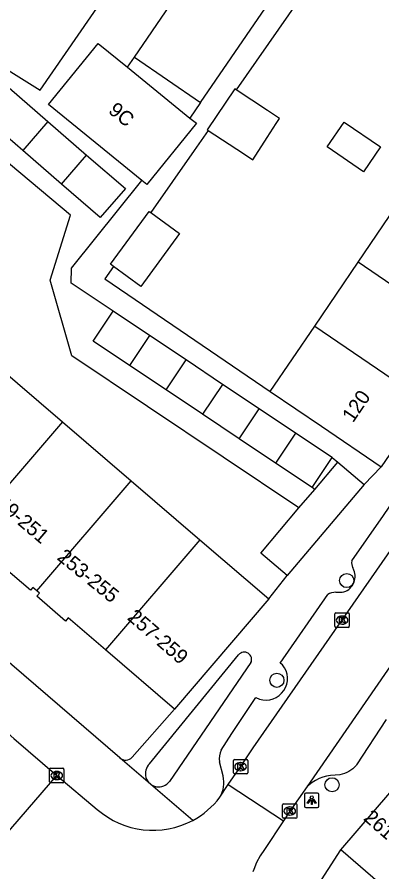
# Model space of a CAD drawing. Extents: x 159280 to 160375, y 384531 to 385872.
# Drawn here: x 159788.2 to 159813.4, y 384791.8 to 384850.8 of the extents above; entities that cross this region are included whole.
import ezdxf

# ---------------------------------------------------------------- set-up
doc = ezdxf.new("R2010")
doc.units = 0
for name, color, linetype in [('IMGEO_Boom', 7, 'Continuous'), ('IMGEO_Kolk', 7, 'Continuous'), ('IMGEO_Lichtpunt', 7, 'Continuous'), ('IMGEO_Muur', 7, 'Continuous'), ('IMGEO_Pand', 7, 'Continuous'), ('IMGEO_Pand_nummerreeks', 7, 'Continuous'), ('IMGEO_Parkeervlak_open', 7, 'Continuous'), ('IMGEO_Rijbaan_lokaal_open', 7, 'Continuous'), ('IMGEO_Voetpad_open', 7, 'Continuous')]:
    doc.layers.add(name, color=color, linetype=linetype)

msp = doc.modelspace()

# ---------------------------------------------------------------- linework, layer by layer
at = {"layer": 'IMGEO_Boom'}
for centre in [(159810.959, 384811.915), (159806.138, 384805.037), (159809.947, 384797.827)]:
    msp.add_circle(centre, 0.489, dxfattribs=at)
at = {"layer": 'IMGEO_Kolk'}
for p, q in [((159810.135, 384808.762), (159810.135, 384809.614)), ((159810.21, 384809.688), (159811.062, 384809.688)), ((159810.623, 384809.468), (159810.648, 384809.468)), ((159811.136, 384809.614), (159811.136, 384808.762)), ((159810.646, 384808.908), (159810.621, 384808.908)), ((159811.062, 384808.688), (159810.21, 384808.688)), ((159803.134, 384798.648), (159803.134, 384799.5)), ((159803.209, 384799.574), (159804.061, 384799.574)), ((159804.135, 384799.5), (159804.135, 384798.648)), ((159790.448, 384798.036), (159790.448, 384798.888)), ((159790.523, 384798.962), (159791.375, 384798.962)), ((159791.449, 384798.888), (159791.449, 384798.036)), ((159803.622, 384799.354), (159803.647, 384799.354)), ((159790.936, 384798.742), (159790.961, 384798.742)), ((159804.061, 384798.574), (159803.209, 384798.574)), ((159803.645, 384798.794), (159803.62, 384798.794)), ((159791.375, 384797.962), (159790.523, 384797.962)), ((159790.959, 384798.182), (159790.934, 384798.182)), ((159806.6, 384796.514), (159807.452, 384796.514)), ((159806.525, 384795.588), (159806.525, 384796.44)), ((159807.013, 384796.294), (159807.038, 384796.294)), ((159807.526, 384796.44), (159807.526, 384795.588)), ((159807.452, 384795.514), (159806.6, 384795.514)), ((159807.036, 384795.734), (159807.011, 384795.734))]:
    msp.add_line(p, q, dxfattribs=at)
for points in [[(159810.135, 384808.762), (159810.135, 384809.614)], [(159810.21, 384809.688), (159811.062, 384809.688)], [(159811.136, 384809.614), (159811.136, 384808.762)], [(159810.456, 384809.388), (159810.579, 384809.388), (159810.579, 384809.237), (159810.709, 384809.388), (159810.873, 384809.388), (159810.727, 384809.237), (159810.88, 384808.988), (159810.728, 384808.988), (159810.643, 384809.152), (159810.579, 384809.085), (159810.579, 384808.988), (159810.456, 384808.988), (159810.456, 384809.388)], [(159811.062, 384808.688), (159810.21, 384808.688)], [(159803.134, 384798.648), (159803.134, 384799.5)], [(159803.209, 384799.574), (159804.061, 384799.574)], [(159804.135, 384799.5), (159804.135, 384798.648)], [(159790.448, 384798.036), (159790.448, 384798.888)], [(159790.523, 384798.962), (159791.375, 384798.962)], [(159791.449, 384798.888), (159791.449, 384798.036)], [(159803.455, 384799.274), (159803.578, 384799.274), (159803.578, 384799.123), (159803.708, 384799.274), (159803.872, 384799.274), (159803.726, 384799.123), (159803.879, 384798.874), (159803.727, 384798.874), (159803.642, 384799.038), (159803.578, 384798.971), (159803.578, 384798.874), (159803.455, 384798.874), (159803.455, 384799.274)], [(159790.769, 384798.662), (159790.892, 384798.662), (159790.892, 384798.511), (159791.022, 384798.662), (159791.186, 384798.662), (159791.04, 384798.511), (159791.193, 384798.262), (159791.041, 384798.262), (159790.956, 384798.426), (159790.892, 384798.359), (159790.892, 384798.262), (159790.769, 384798.262), (159790.769, 384798.662)], [(159804.061, 384798.574), (159803.209, 384798.574)], [(159791.375, 384797.962), (159790.523, 384797.962)], [(159806.6, 384796.514), (159807.452, 384796.514)], [(159806.525, 384795.588), (159806.525, 384796.44)], [(159806.846, 384796.214), (159806.969, 384796.214), (159806.969, 384796.063), (159807.099, 384796.214), (159807.263, 384796.214), (159807.117, 384796.063), (159807.27, 384795.814), (159807.118, 384795.814), (159807.033, 384795.978), (159806.969, 384795.911), (159806.969, 384795.814), (159806.846, 384795.814), (159806.846, 384796.214)], [(159807.526, 384796.44), (159807.526, 384795.588)], [(159807.452, 384795.514), (159806.6, 384795.514)]]:
    msp.add_lwpolyline(points, dxfattribs=at)
for centre, start, end in [((159810.212, 384809.612), 91.55205, 178.44795), ((159810.212, 384809.612), 91.55205, 178.44795), ((159811.06, 384809.612), 1.55205, 88.44795), ((159811.06, 384809.612), 1.55205, 88.44795), ((159810.212, 384808.764), 181.55205, 268.44795), ((159810.212, 384808.764), 181.55205, 268.44795), ((159811.06, 384808.764), 271.55205, 358.44795), ((159811.06, 384808.764), 271.55205, 358.44795), ((159803.211, 384799.498), 91.55205, 178.44795), ((159803.211, 384799.498), 91.55205, 178.44795), ((159804.059, 384799.498), 1.55205, 88.44795), ((159804.059, 384799.498), 1.55205, 88.44795), ((159790.525, 384798.886), 91.55205, 178.44795), ((159790.525, 384798.886), 91.55205, 178.44795), ((159791.373, 384798.886), 1.55205, 88.44795), ((159791.373, 384798.886), 1.55205, 88.44795), ((159803.211, 384798.65), 181.55205, 268.44795), ((159803.211, 384798.65), 181.55205, 268.44795), ((159804.059, 384798.65), 271.55205, 358.44795), ((159804.059, 384798.65), 271.55205, 358.44795), ((159790.525, 384798.038), 181.55205, 268.44795), ((159790.525, 384798.038), 181.55205, 268.44795), ((159791.373, 384798.038), 271.55205, 358.44795), ((159791.373, 384798.038), 271.55205, 358.44795), ((159806.602, 384796.438), 91.55205, 178.44795), ((159806.602, 384796.438), 91.55205, 178.44795), ((159807.45, 384796.438), 1.55205, 88.44795), ((159807.45, 384796.438), 1.55205, 88.44795), ((159806.602, 384795.59), 181.55205, 268.44795), ((159806.602, 384795.59), 181.55205, 268.44795), ((159807.45, 384795.59), 271.55205, 358.44795), ((159807.45, 384795.59), 271.55205, 358.44795)]:
    msp.add_arc(centre, 0.0765, start, end, dxfattribs=at)
for centre, major_axis, ratio, start_param, end_param in [((159810.622, 384809.188), (-0.387, 0.002), 0.722429, 4.712389, 7.853982), ((159810.647, 384809.188), (-0.39, 0.002), 0.717154, 1.570796, 4.712389), ((159803.621, 384799.074), (-0.387, 0.002), 0.722429, 4.712389, 7.853982), ((159803.646, 384799.074), (-0.39, 0.002), 0.717154, 1.570796, 4.712389), ((159790.935, 384798.462), (-0.387, 0.002), 0.722429, 4.712389, 7.853982), ((159790.96, 384798.462), (-0.39, 0.002), 0.717154, 1.570796, 4.712389), ((159807.012, 384796.014), (-0.387, 0.002), 0.722429, 4.712389, 7.853982), ((159807.037, 384796.014), (-0.39, 0.002), 0.717154, 1.570796, 4.712389)]:
    msp.add_ellipse(centre, major_axis=major_axis, ratio=ratio, start_param=start_param, end_param=end_param, dxfattribs=at)
at = {"layer": 'IMGEO_Lichtpunt'}
for p, q in [((159808.042, 384797.162), (159808.042, 384796.355)), ((159808.042, 384797.162), (159808.042, 384796.355)), ((159808.944, 384797.257), (159808.136, 384797.257)), ((159808.944, 384797.257), (159808.136, 384797.257)), ((159809.038, 384796.355), (159809.038, 384797.162)), ((159809.038, 384796.355), (159809.038, 384797.162)), ((159808.136, 384796.261), (159808.944, 384796.261)), ((159808.136, 384796.261), (159808.944, 384796.261))]:
    msp.add_line(p, q, dxfattribs=at)
for points in [[(159808.416, 384796.826), (159808.455, 384796.798), (159808.267, 384796.536), (159808.229, 384796.563), (159808.416, 384796.826)], [(159808.518, 384796.778), (159808.565, 384796.778), (159808.565, 384796.456), (159808.518, 384796.456), (159808.518, 384796.778)], [(159808.628, 384796.798), (159808.666, 384796.825), (159808.853, 384796.563), (159808.814, 384796.535), (159808.628, 384796.798)]]:
    msp.add_lwpolyline(points, dxfattribs=at)
msp.add_circle((159808.541, 384796.96), 0.0994, dxfattribs=at)
for centre, start, end in [((159808.136, 384797.162), 90, 180), ((159808.136, 384797.162), 90, 180), ((159808.944, 384797.162), 0, 90), ((159808.944, 384797.162), 0, 90), ((159808.136, 384796.355), 180, 270), ((159808.136, 384796.355), 180, 270), ((159808.944, 384796.355), 270, 0), ((159808.944, 384796.355), 270, 360)]:
    msp.add_arc(centre, 0.0946, start, end, dxfattribs=at)
at = {"layer": 'IMGEO_Muur'}
msp.add_lwpolyline([(159805.577, 384810.647), (159806.847, 384812.273)], dxfattribs=at)
at = {"layer": 'IMGEO_Pand'}
for points in [[(159796.303, 384848.025), (159809.408, 384867.182)], [(159800.877, 384844.896), (159808.522, 384856.072)], [(159782.798, 384850.112), (159789.812, 384845.736), (159796.804, 384855.89)], [(159796.828, 384839.513), (159790.388, 384844.753), (159793.816, 384848.966), (159795.827, 384847.33)], [(159796.303, 384848.025), (159800.877, 384844.896)], [(159795.827, 384847.33), (159800.141, 384843.82)], [(159787.67, 384845.895), (159790.341, 384843.583)], [(159803.337, 384845.774), (159803.241, 384845.837), (159801.335, 384843.002), (159801.386, 384842.969)], [(159801.386, 384842.969), (159803.833, 384841.37), (159804.483, 384840.945), (159805.473, 384842.477), (159806.095, 384843.439), (159806.328, 384843.801), (159805.489, 384844.354), (159803.337, 384845.774)], [(159788.607, 384841.58), (159785.936, 384843.891)], [(159800.141, 384843.82), (159800.582, 384843.461), (159797.154, 384839.248), (159796.828, 384839.513)], [(159790.341, 384843.583), (159788.607, 384841.58)], [(159790.341, 384843.583), (159793.012, 384841.271)], [(159813.287, 384841.832), (159812.123, 384840.12), (159809.615, 384841.836), (159810.774, 384843.541), (159813.287, 384841.832)], [(159791.278, 384839.268), (159788.607, 384841.58)], [(159793.012, 384841.271), (159795.683, 384838.959), (159793.949, 384836.956), (159791.278, 384839.268)], [(159791.278, 384839.268), (159793.012, 384841.271)], [(159811.746, 384833.869), (159814.767, 384838.312)], [(159794.863, 384833.591), (159794.666, 384833.735), (159797.334, 384837.379), (159797.443, 384837.299)], [(159797.443, 384837.299), (159799.421, 384835.851), (159796.753, 384832.207), (159794.863, 384833.591)], [(159808.752, 384829.467), (159811.746, 384833.869)], [(159818.79, 384829.072), (159811.746, 384833.869)], [(159795.972, 384826.751), (159793.453, 384828.435), (159794.835, 384830.501)], [(159797.353, 384828.817), (159794.835, 384830.501)], [(159805.685, 384824.958), (159808.752, 384829.467)], [(159808.752, 384829.467), (159815.757, 384824.697)], [(159797.353, 384828.817), (159795.972, 384826.751)], [(159799.872, 384827.133), (159797.353, 384828.817)], [(159786.596, 384826.941), (159791.341, 384822.867)], [(159798.491, 384825.067), (159795.972, 384826.751)], [(159798.491, 384825.067), (159799.872, 384827.133)], [(159802.391, 384825.449), (159799.872, 384827.133)], [(159802.391, 384825.449), (159801.01, 384823.383)], [(159804.91, 384823.765), (159802.391, 384825.449)], [(159801.01, 384823.383), (159798.491, 384825.067)], [(159805.685, 384824.958), (159809.209, 384822.562), (159813.343, 384819.75)], [(159815.757, 384824.697), (159814.44, 384822.76), (159814.835, 384821.942), (159813.343, 384819.75)], [(159803.529, 384821.699), (159804.91, 384823.765)], [(159807.429, 384822.081), (159804.91, 384823.765)], [(159803.529, 384821.699), (159801.01, 384823.383)], [(159791.341, 384822.867), (159784.84, 384815.294)], [(159791.341, 384822.867), (159796.086, 384818.794)], [(159807.429, 384822.081), (159806.047, 384820.015)], [(159809.948, 384820.397), (159807.429, 384822.081)], [(159806.047, 384820.015), (159803.529, 384821.699)], [(159808.566, 384818.331), (159809.948, 384820.397)], [(159808.75, 384818.208), (159810.336, 384820.086)], [(159810.336, 384820.086), (159812.152, 384818.552)], [(159808.566, 384818.331), (159806.047, 384820.015)], [(159789.574, 384811.207), (159796.086, 384818.794)], [(159796.086, 384818.794), (159800.832, 384814.72)], [(159812.152, 384818.552), (159806.847, 384812.273)], [(159807.664, 384816.923), (159808.75, 384818.208)], [(159806.847, 384812.273), (159805.031, 384813.807), (159807.664, 384816.923)], [(159789.574, 384811.207), (159789.298, 384811.444), (159789.132, 384811.251), (159787.116, 384812.979), (159787.296, 384813.188), (159784.84, 384815.294)], [(159800.832, 384814.72), (159794.315, 384807.129)], [(159800.832, 384814.72), (159805.577, 384810.647)], [(159794.315, 384807.129), (159791.74, 384809.337), (159791.556, 384809.123), (159789.564, 384810.83), (159789.755, 384811.052), (159789.574, 384811.207)], [(159805.577, 384810.647), (159799.069, 384803.054)], [(159799.069, 384803.054), (159794.315, 384807.129)], [(159810.546, 384793.33), (159815.059, 384798.586)], [(159815.322, 384789.229), (159810.546, 384793.33)]]:
    msp.add_lwpolyline(points, dxfattribs=at)
at = {"layer": 'IMGEO_Parkeervlak_open'}
msp.add_lwpolyline([(159795.301, 384799.677), (159739.807, 384847.441)], dxfattribs=at)
at = {"layer": 'IMGEO_Rijbaan_lokaal_open'}
for points in [[(159736.472, 384845.359), (159740.294, 384842.056), (159742.585, 384840.06), (159771.508, 384815.272), (159784.792, 384803.827), (159787.989, 384801.011), (159790.949, 384798.462)], [(159802.782, 384797.857), (159803.636, 384799.074), (159804.503, 384800.369), (159816.673, 384817.863), (159828.319, 384834.947)], [(159817.762, 384811.531), (159808.223, 384797.717)], [(159786.318, 384793.112), (159790.949, 384798.462)], [(159790.949, 384798.462), (159793.745, 384796.127)], [(159802.212, 384796.964), (159802.782, 384797.857)], [(159802.782, 384797.857), (159806.587, 384795.328)], [(159808.223, 384797.717), (159807.026, 384796.014), (159806.587, 384795.328)], [(159806.587, 384795.328), (159805.274, 384793.368), (159804.988, 384792.926), (159804.742, 384792.461), (159804.539, 384791.975), (159804.488, 384791.813)]]:
    msp.add_lwpolyline(points, dxfattribs=at)
for centre, radius, start, end in [((159797.589, 384800.515), 5.829, 298.10193, 322.46923), ((159797.585, 384800.516), 5.832, 228.8169, 298.12878)]:
    msp.add_arc(centre, radius, start, end, dxfattribs=at)
at = {"layer": 'IMGEO_Voetpad_open'}
for points in [[(159807.664, 384816.923), (159791.986, 384827.427), (159790.488, 384832.649), (159791.894, 384837.118), (159756.778, 384866.583), (159754.32, 384869.107), (159752.141, 384881.328), (159751.864, 384888.581)], [(159808.522, 384856.072), (159809.862, 384855.155), (159803.337, 384845.774)], [(159795.827, 384847.33), (159796.303, 384848.025)], [(159800.877, 384844.896), (159800.141, 384843.82)], [(159801.386, 384842.969), (159800.422, 384841.583), (159797.443, 384837.299)], [(159794.835, 384830.501), (159791.943, 384832.435), (159791.967, 384833.464), (159796.828, 384839.513)], [(159794.863, 384833.591), (159794.261, 384832.725), (159805.685, 384824.958)], [(159811.301, 384813.266), (159813.493, 384816.408), (159816.841, 384821.345), (159825.181, 384833.553)], [(159809.948, 384820.397), (159810.336, 384820.086)], [(159813.343, 384819.75), (159812.152, 384818.552)], [(159808.75, 384818.208), (159808.566, 384818.331)], [(159811.442, 384812.636), (159811.376, 384812.81)], [(159805.577, 384810.647), (159806.847, 384812.273)], [(159806.536, 384806.1), (159806.354, 384806.227), (159809.651, 384810.955)], [(159810.203, 384811.105), (159810.648, 384811.104)], [(159797.354, 384799.265), (159803.5, 384806.793)], [(159804.349, 384806.254), (159798.723, 384798.056)], [(159802.287, 384800.223), (159803.038, 384801.354), (159804.693, 384803.845), (159804.943, 384803.741)], [(159799.069, 384803.054), (159796.151, 384799.731)], [(159813.687, 384802.324), (159811.635, 384799.196), (159811.6, 384799.153), (159811.49, 384799.032), (159811.37, 384798.922), (159811.24, 384798.823), (159811.102, 384798.736), (159810.956, 384798.662), (159810.805, 384798.6), (159810.649, 384798.553), (159810.489, 384798.52), (159809.829, 384798.472), (159809.563, 384798.422), (159809.302, 384798.347), (159809.048, 384798.25), (159808.805, 384798.131), (159808.573, 384797.99), (159808.355, 384797.83), (159808.223, 384797.717)], [(159800.335, 384795.373), (159797.609, 384797.705), (159797.256, 384798.007), (159795.322, 384799.654), (159795.301, 384799.677)], [(159802.428, 384798.436), (159802.181, 384799.415)], [(159808.268, 384788.603), (159808.222, 384788.648), (159808.177, 384788.7), (159808.137, 384788.756), (159808.102, 384788.815), (159808.072, 384788.877), (159808.048, 384788.942), (159808.03, 384789.008), (159808.018, 384789.076), (159808.012, 384789.144), (159808.012, 384789.213), (159808.019, 384789.282), (159808.031, 384789.349), (159808.049, 384789.416), (159808.074, 384789.48), (159808.104, 384789.542), (159808.139, 384789.601), (159810.546, 384793.33)]]:
    msp.add_lwpolyline(points, dxfattribs=at)
for centre, radius, start, end in [((159812.162, 384813.173), 0.866, 173.86308, 204.81698), ((159810.425, 384812.192), 1.11, 281.6072, 23.59949), ((159810.185, 384810.08), 1.025, 88.99666, 121.40815), ((159803.889, 384806.467), 0.507, 335.16621, 140.01375), ((159805.387, 384805.158), 1.485, 252.60381, 39.33496), ((159803.691, 384799.628), 1.525, 157.02887, 188.02344), ((159795.698, 384800.14), 0.61, 229.33652, 317.93365), ((159797.982, 384798.596), 0.917, 133.17907, 323.92379), ((159800.47, 384797.971), 2.012, 329.95516, 13.34893)]:
    msp.add_arc(centre, radius, start, end, dxfattribs=at)

# ---------------------------------------------------------------- texts
at = {"layer": 'IMGEO_Pand_nummerreeks'}
for s, rotation, p in [('9C', 320.86125, (159794.446, 384844.225)), ('120', 55.73733, (159811.389, 384822.756)), ('249-251', 319.73253, (159786.139, 384817.567)), ('253-255', 320.93001, (159790.912, 384813.411)), ('257-259', 319.11373, (159795.757, 384809.279)), ('261-263', 318.81579, (159812.056, 384795.445))]:
    msp.add_text(s, height=1, rotation=rotation, dxfattribs=at).set_placement(p)

doc.saveas('drawing.dxf')
